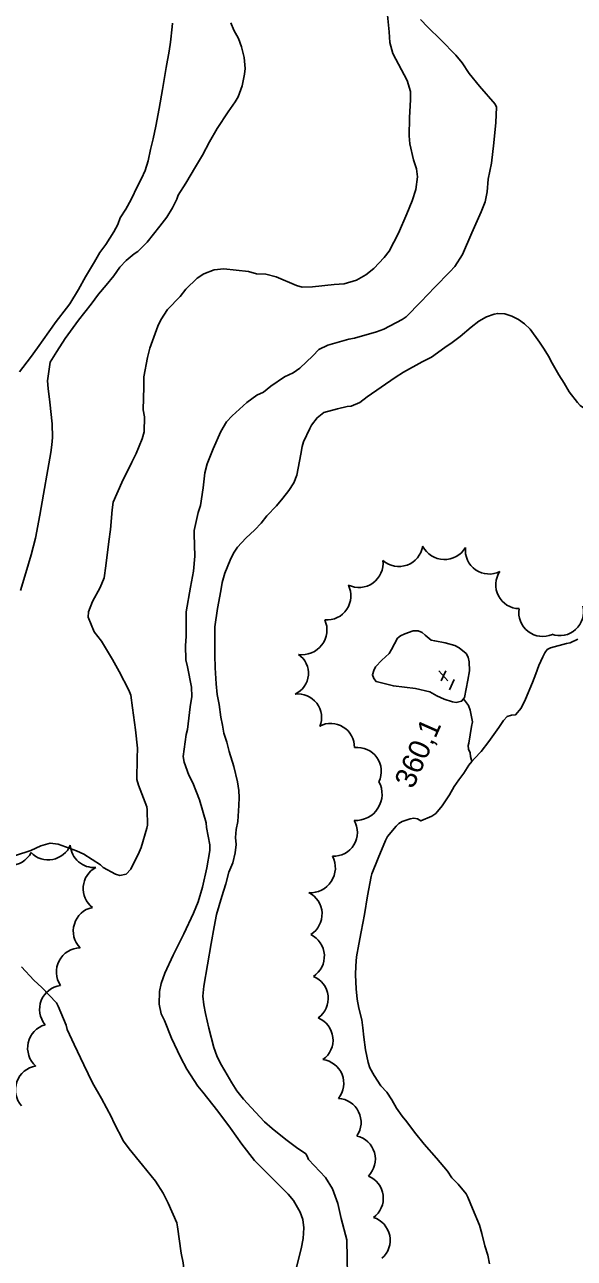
# Model space of a CAD drawing. Extents: x 287698 to 290158, y 5234163 to 5237182.
# Drawn here: x 289221.9 to 289299.7, y 5235484.4 to 5235658.8 of the extents above; entities that cross this region are included whole.
import ezdxf

# ---------------------------------------------------------------- set-up
doc = ezdxf.new("R2010")
doc.units = 0
for name, color, linetype in [('Niveau 1', 7, 'Continuous'), ('Niveau 2', 7, 'Continuous'), ('Niveau 3', 7, 'Continuous'), ('Niveau 4', 7, 'Continuous'), ('Niveau 44', 7, 'Continuous')]:
    doc.layers.add(name, color=color, linetype=linetype)

msp = doc.modelspace()

# ---------------------------------------------------------------- linework, layer by layer
at = {"layer": 'Niveau 1'}
msp.add_lwpolyline([(289242.81, 5235659.05), (289242.74, 5235658.52), (289242.53, 5235656.37), (289242.33, 5235655.08), (289241.92, 5235652.75), (289241.37, 5235649.65), (289240.9, 5235646.99), (289240.45, 5235644.47), (289240.08, 5235642.66), (289239.69, 5235641.17), (289239.34, 5235639.59), (289238.92, 5235638.2), (289238.42, 5235637.07), (289237.87, 5235636.01), (289236.97, 5235634.12), (289236.19, 5235632.75), (289235.42, 5235631.51), (289235.09, 5235630.57), (289234.48, 5235629.51), (289233.36, 5235627.75), (289232.54, 5235626.6), (289231.76, 5235625.27), (289230.49, 5235623.18), (289229.52, 5235621.39), (289228.29, 5235619.34), (289227.81, 5235618.76), (289226.34, 5235616.83), (289225.32, 5235615.37), (289223.72, 5235613.12), (289222.69, 5235611.76), (289221.17, 5235609.73)], dxfattribs=at)
at = {"layer": 'Niveau 2'}
for points in [[(289273.24, 5235660.15), (289273.48, 5235657.8), (289273.57, 5235656.29), (289274, 5235654.73), (289276.04, 5235650.91), (289276.48, 5235649.36), (289276.5, 5235648.26), (289276.35, 5235645.66), (289276.32, 5235643.1), (289276.42, 5235641.99), (289276.9, 5235639.7), (289277.33, 5235638.46), (289277.48, 5235637.3), (289277.25, 5235635.51), (289276.75, 5235633.91), (289275.98, 5235632.07), (289274.81, 5235629.32), (289273.47, 5235626.8), (289272.79, 5235625.91), (289271.31, 5235624.34), (289270.16, 5235623.45), (289268.85, 5235622.71), (289267.1, 5235622.18), (289265.67, 5235622.09), (289262.62, 5235621.76), (289261.14, 5235621.72), (289260.36, 5235621.96), (289257.46, 5235623.19), (289256, 5235623.54), (289254.7, 5235623.59), (289253.55, 5235623.91), (289250.07, 5235624.28), (289248.72, 5235624.14)], [(289251.05, 5235659.08), (289251.51, 5235658.06), (289252.13, 5235656.89), (289252.56, 5235655.71), (289252.96, 5235654.2), (289253.09, 5235652.64), (289252.99, 5235651.83), (289252.69, 5235650.18), (289252.1, 5235648.62), (289251.68, 5235647.9), (289250.7, 5235646.48), (289249.13, 5235644.16), (289248.05, 5235642.26), (289247.04, 5235640.39), (289246.08, 5235638.73), (289244.7, 5235636.4)], [(289277.9, 5235659.57), (289278.97, 5235658.45), (289280.81, 5235656.69), (289282.9, 5235654.52), (289283.8, 5235653.42), (289284.78, 5235651.94), (289286.26, 5235650.14), (289288.48, 5235647.58), (289288.69, 5235647.16), (289288.57, 5235644.99), (289288.3, 5235642.11), (289287.97, 5235639.25), (289287.49, 5235636.99), (289287.35, 5235635.19), (289287.08, 5235633.79), (289286.48, 5235632.34)], [(289244.7, 5235636.4), (289243.63, 5235634.7), (289243.43, 5235634.16), (289242.83, 5235632.91), (289242, 5235631.62), (289241.01, 5235630.32), (289239.23, 5235628.06), (289237.89, 5235626.76), (289237.37, 5235626.44), (289236.26, 5235625.49), (289235.33, 5235624.52), (289234.48, 5235623.32), (289233.44, 5235622.01), (289232.35, 5235620.73), (289231.28, 5235619.29), (289229.51, 5235617.02), (289227.61, 5235614.45), (289226.43, 5235612.6), (289225.47, 5235611.11)], [(289286.48, 5235632.34), (289285.18, 5235629.4), (289283.84, 5235626.33), (289282.76, 5235624.62), (289282.08, 5235623.89), (289279.94, 5235621.72), (289277.94, 5235619.62), (289275.86, 5235617.52), (289275.3, 5235617.14), (289272.72, 5235615.79), (289271.66, 5235615.4), (289268.59, 5235614.5), (289267.78, 5235614.37), (289264.79, 5235613.52), (289263.52, 5235612.88), (289262.67, 5235612), (289260.82, 5235610.26), (289259.87, 5235609.59), (289258.64, 5235609.04), (289256.71, 5235607.73), (289255.68, 5235606.87), (289254.74, 5235606.45), (289253.34, 5235605.38), (289251.24, 5235603.52), (289250.43, 5235602.66), (289249.67, 5235601.3), (289248.56, 5235598.84), (289247.73, 5235596.73), (289247.4, 5235595.43), (289247.15, 5235593.35), (289246.75, 5235590.85), (289246.44, 5235589.83), (289245.86, 5235587.31), (289245.86, 5235586.79), (289245.95, 5235583.67), (289245.79, 5235581.56), (289245.36, 5235579.3), (289244.76, 5235575.8), (289244.75, 5235574.88), (289244.76, 5235572.33), (289244.65, 5235571.03), (289244.7, 5235569.03), (289244.91, 5235568), (289245.51, 5235565.13), (289245.52, 5235563.81), (289245.33, 5235562.37), (289244.91, 5235559.15), (289244.73, 5235558.44), (289244.34, 5235555.34), (289244.44, 5235554.53), (289245.11, 5235552.72), (289245.7, 5235551.6), (289246.63, 5235549.21), (289247.57, 5235545.97), (289247.64, 5235545.31), (289248.11, 5235542.83), (289248.1, 5235542.07), (289247.65, 5235539.59), (289247.05, 5235536.88), (289246.44, 5235534.79), (289245.8, 5235533.19), (289244.4, 5235530.27), (289242.88, 5235527.24), (289241.73, 5235524.7), (289241.18, 5235523.22), (289240.96, 5235522.13), (289240.9, 5235520.31), (289241.22, 5235518.95), (289241.67, 5235518), (289242.67, 5235515.53), (289243.92, 5235512.81), (289244.84, 5235511.12), (289246.37, 5235508.73), (289247.09, 5235507.89), (289249.24, 5235505.2), (289251.01, 5235502.8), (289252.62, 5235500.51), (289254.42, 5235498.21), (289255.02, 5235497.62), (289257.02, 5235495.62), (289259.17, 5235493.45), (289259.92, 5235492.57), (289260.9, 5235490.91), (289261.27, 5235489.86), (289261.42, 5235488.7), (289261.31, 5235487.17), (289261.03, 5235485.7), (289260.27, 5235482.73)], [(289248.72, 5235624.14), (289247.24, 5235623.6), (289246.28, 5235622.97), (289244.7, 5235621.41), (289243.88, 5235620.39), (289242.08, 5235618.53), (289241.15, 5235617.08), (289240.75, 5235616.18), (289239.59, 5235613.07), (289239.28, 5235611.76), (289238.75, 5235609.05), (289238.75, 5235607.6), (289238.66, 5235604.36), (289238.82, 5235603.38), (289238.79, 5235601.27), (289238.5, 5235600.24), (289237.67, 5235598.19), (289237.03, 5235596.95), (289235.62, 5235594.1), (289234.42, 5235591.29), (289234.28, 5235590.22), (289234.03, 5235587.46), (289233.78, 5235585.72), (289233.39, 5235582.3), (289233.13, 5235580.62), (289232.56, 5235579.26), (289231.5, 5235577.28), (289230.92, 5235575.81), (289230.85, 5235575.04), (289231.7, 5235572.99), (289232.76, 5235571.63), (289234.32, 5235569.07), (289235.24, 5235567.35), (289236.64, 5235564.72), (289236.93, 5235564.01), (289237.16, 5235562.21), (289237.59, 5235559.12), (289237.83, 5235556.5), (289237.81, 5235555.09), (289237.75, 5235552.08), (289237.99, 5235551.28), (289239.16, 5235548.22), (289239.24, 5235547.79), (289239.26, 5235545.64), (289239.15, 5235545.23), (289238.37, 5235542.49), (289238.08, 5235541.82), (289236.91, 5235539.43), (289236.26, 5235538.72), (289235.36, 5235538.53), (289234.73, 5235538.7), (289233, 5235539.66), (289232.61, 5235540.03), (289230.27, 5235541.54), (289229.22, 5235542), (289226.62, 5235542.94), (289225.49, 5235543.07), (289224.16, 5235542.7), (289222.76, 5235542.05), (289220.59, 5235541.32)], [(289292.64, 5235616.52), (289291.78, 5235617.12), (289290.86, 5235617.61), (289289.86, 5235617.92), (289288.84, 5235617.99), (289288.34, 5235617.88), (289287.26, 5235617.51), (289286.15, 5235616.9), (289285.07, 5235616.03), (289283.52, 5235614.72), (289282.39, 5235613.86), (289281.36, 5235613.18), (289279.45, 5235611.83), (289278.13, 5235611.14), (289275.5, 5235609.71), (289274.32, 5235608.94), (289272.34, 5235607.55), (289270.37, 5235606.21), (289269.33, 5235605.42), (289268.1, 5235604.9), (289267.53, 5235604.81), (289266.18, 5235604.5), (289264.21, 5235603.98), (289263.28, 5235603.24), (289262.48, 5235602.2), (289262.27, 5235601.71), (289261.36, 5235599.83), (289261.16, 5235599.18), (289260.96, 5235598.08), (289260.43, 5235595.14), (289259.99, 5235594.06), (289259.28, 5235592.97), (289258.44, 5235591.88), (289257.52, 5235590.78), (289256.17, 5235589.35), (289255.34, 5235588.35), (289254.45, 5235587.41), (289253.2, 5235586.2), (289252.03, 5235584.95), (289251.43, 5235584.09), (289250.96, 5235583.09), (289250.2, 5235581.25), (289249.85, 5235579.95), (289249.64, 5235578.77), (289249.2, 5235576.26), (289248.81, 5235573.68), (289248.79, 5235572.36), (289248.79, 5235569.66), (289248.85, 5235567.88), (289248.99, 5235565.6), (289249.15, 5235564.1), (289249.4, 5235562.7), (289249.66, 5235560.88), (289249.9, 5235559.78), (289250.05, 5235558.65), (289250.48, 5235557.38), (289250.84, 5235556.04), (289251.47, 5235553.91), (289252.02, 5235551.77), (289252.2, 5235550.55), (289252.24, 5235549.53), (289252.2, 5235548.39), (289252.04, 5235546.15), (289251.84, 5235545), (289251.73, 5235543.9), (289251.8, 5235542.88), (289251.66, 5235541.71), (289251.33, 5235540.29), (289250.8, 5235538.98), (289250.34, 5235537.34), (289249.78, 5235535.54), (289249.03, 5235533.01), (289248.7, 5235531.26), (289248.29, 5235528.89), (289247.76, 5235525.9), (289247.22, 5235522.85), (289247.11, 5235521.46), (289247.22, 5235520.21), (289247.48, 5235518.98), (289247.96, 5235516.93), (289248.65, 5235514.19), (289249.08, 5235513.03), (289249.59, 5235511.91), (289250.22, 5235510.89), (289251.2, 5235509.19), (289251.93, 5235508.06), (289252.87, 5235506.89), (289253.92, 5235505.71), (289255.81, 5235503.66), (289256.9, 5235502.75), (289258.84, 5235501.19), (289260.37, 5235500.07), (289261.69, 5235499.14), (289261.85, 5235498.83)], [(289305.1, 5235609.67), (289304.57, 5235608.64), (289304.3, 5235607.56), (289303.99, 5235605.91), (289303.64, 5235605.28), (289303.05, 5235604.85), (289302.35, 5235604.58), (289301.68, 5235604.51), (289301, 5235604.64), (289300.51, 5235604.98), (289300.13, 5235605.38), (289298.95, 5235606.89), (289298.25, 5235608.13), (289297.49, 5235609.33), (289296.53, 5235610.95), (289296.02, 5235611.96), (289295.42, 5235612.96), (289294.74, 5235613.95), (289293.43, 5235615.78), (289292.64, 5235616.52)], [(289225.47, 5235611.11), (289225.09, 5235608.45), (289225.19, 5235607.39), (289225.43, 5235605.43), (289225.76, 5235602.39), (289225.8, 5235600.46), (289225.73, 5235599.43), (289225.58, 5235598.32), (289225.17, 5235595.91), (289224.56, 5235592.45), (289224.03, 5235589.47), (289223.4, 5235586.2), (289222.79, 5235583.88), (289222.04, 5235581.31), (289221.27, 5235578.82)], [(289221.43, 5235525.59), (289223.19, 5235523.7), (289224.32, 5235522.67), (289226.38, 5235520.51), (289226.63, 5235520.02), (289227.74, 5235517.35), (289227.89, 5235516.72), (289228.89, 5235514.62), (289230.26, 5235511.72), (289231.47, 5235509.18), (289232.74, 5235506.96), (289234.19, 5235504.32), (289234.48, 5235503.59), (289235.87, 5235500.97), (289236.67, 5235499.87), (289238.58, 5235497.57), (289240.38, 5235495.27), (289241.49, 5235493.59)], [(289261.85, 5235498.83), (289262.07, 5235498.37), (289264.48, 5235495.83), (289265.45, 5235494.21), (289266.19, 5235492.11), (289266.7, 5235490.01), (289267.47, 5235486.98), (289267.52, 5235484.4), (289267.56, 5235482.05)], [(289241.49, 5235493.59), (289242.19, 5235492.16), (289243.4, 5235489.42), (289243.51, 5235488.84), (289244.03, 5235485.11), (289244.33, 5235483.76), (289244.57, 5235481.67), (289244.62, 5235479.53), (289244.48, 5235477.82), (289244.13, 5235475.15), (289244.11, 5235473.22), (289244.01, 5235470.59), (289243.84, 5235469.2), (289243.75, 5235468.41)]]:
    msp.add_lwpolyline(points, dxfattribs=at)
at = {"layer": 'Niveau 3'}
for p, q in [((289280.49, 5235567.44), (289281.8, 5235566.06)), ((289280.85, 5235566.03), (289281.48, 5235567.46)), ((289282.04, 5235564.75), (289282.68, 5235566.21))]:
    msp.add_line(p, q, dxfattribs=at)
at = {"layer": 'Niveau 4'}
for points in [[(289277.21, 5235564.97), (289274.07, 5235565.31), (289271.63, 5235565.94), (289271.3, 5235566.36), (289271.11, 5235566.91), (289271.29, 5235567.5), (289271.56, 5235568.03), (289272.42, 5235568.98), (289273.48, 5235569.89), (289273.81, 5235570.46), (289274.67, 5235572.07), (289275.06, 5235572.42), (289275.69, 5235572.69), (289276.86, 5235573.11), (289277.59, 5235573.11), (289278.13, 5235572.86), (289278.56, 5235572.5), (289279.44, 5235571.81), (289279.93, 5235571.69), (289281.4, 5235571.43), (289282.77, 5235571.04), (289283.39, 5235570.72), (289284.39, 5235569.9), (289284.64, 5235569.37), (289284.81, 5235568.71), (289284.86, 5235567.45), (289284.63, 5235566.12), (289284.15, 5235563.7), (289283.98, 5235563.49)], [(289300.17, 5235571.93), (289299.12, 5235571.43), (289298.59, 5235571.31), (289296.33, 5235570.73), (289295.86, 5235570.45), (289295.5, 5235570.02), (289295.21, 5235569.45)], [(289295.21, 5235569.45), (289294.67, 5235568.19), (289294.26, 5235567.04), (289293.75, 5235565.82), (289292.79, 5235563.43), (289292.18, 5235562.17), (289291.36, 5235561.25), (289290.81, 5235561.2), (289290.18, 5235560.99), (289289.68, 5235560.42), (289288.98, 5235559.46), (289287.6, 5235557.44), (289286.48, 5235556.05), (289285.55, 5235555.07), (289285.18, 5235554.64)], [(289283.98, 5235563.49), (289283.72, 5235563.16), (289282.96, 5235563), (289282.43, 5235563.09), (289281.26, 5235563.44), (289280.22, 5235563.94), (289279.25, 5235564.49), (289277.21, 5235564.97)], [(289283.98, 5235563.49), (289284.69, 5235562.53), (289284.93, 5235561.87), (289285.26, 5235560.25), (289285.15, 5235559.6), (289284.73, 5235557.23), (289284.67, 5235556.88), (289284.71, 5235556.36), (289284.92, 5235555.88), (289284.97, 5235555.32), (289285.12, 5235554.81), (289285.18, 5235554.64)], [(289285.18, 5235554.64), (289284.75, 5235554.13), (289284.03, 5235552.99), (289283.33, 5235552.06), (289282.69, 5235551.09), (289282.01, 5235549.93), (289280.98, 5235548.35), (289280.07, 5235547.29), (289279.53, 5235546.91), (289277.98, 5235546.23), (289277.47, 5235546.51), (289276.95, 5235546.61), (289276.45, 5235546.51), (289275.3, 5235546.14), (289274.85, 5235545.86), (289274.47, 5235545.47), (289273.23, 5235544.04), (289272.97, 5235543.44), (289271.91, 5235540.98), (289271.01, 5235538.77), (289270.92, 5235538.35)], [(289270.92, 5235538.35), (289270.43, 5235535.65), (289269.97, 5235533.01), (289269.53, 5235530.54), (289269.16, 5235528.81), (289268.85, 5235527.01), (289268.75, 5235525.73), (289268.73, 5235524.48), (289268.8, 5235522.48), (289268.93, 5235521.03), (289269.19, 5235519.76), (289269.59, 5235518.09), (289269.77, 5235516.95), (289269.89, 5235515.67), (289270.13, 5235513.84), (289270.49, 5235512.06), (289270.76, 5235511.32), (289271.37, 5235510.23), (289272.3, 5235508.76), (289273.13, 5235507.86), (289273.87, 5235506.81), (289274.53, 5235505.63), (289275.3, 5235504.5), (289275.98, 5235503.69), (289277.07, 5235502.22), (289278.42, 5235500.54), (289280.18, 5235498.53), (289281.73, 5235496.69), (289282.37, 5235495.77), (289283.23, 5235494.86), (289284.36, 5235493.5), (289284.59, 5235493.03), (289285.28, 5235491.41), (289286.26, 5235489.09), (289286.6, 5235487.89), (289287.03, 5235486.15), (289287.45, 5235484.81), (289287.67, 5235483.59)]]:
    msp.add_lwpolyline(points, dxfattribs=at)
at = {"layer": 'Niveau 44'}
for centre, radius, start, end in [((289268.76, 5235550.01), 3.71, 266.452, 28.3751), ((289260.59, 5235533.05), 3.39, 301.757, 63.8519), ((289266.11, 5235503.61), 3.39, 325.2958, 86.7957), ((289268.15, 5235498.39), 3.37, 315.1146, 77.1496), ((289269.26, 5235492.88), 3.38, 306.1808, 67.8285), ((289270.25, 5235486.94), 3.37, 310.5555, 72.5604)]:
    msp.add_arc(centre, radius, start, end, dxfattribs=at)
for centre, major_axis, ratio, start_param, end_param in [((289274.85, 5235585.63), (1.15, -3.22), 0.999193, 5.2207, 7.34772), ((289281.3, 5235586.67), (-0.1, -3.47), 0.999913, 5.219397, 7.34375), ((289287.63, 5235584.51), (2.77, -1.92), 0.999936, 3.63434, 5.790438), ((289269.18, 5235582.68), (1.79, -2.94), 0.999265, 5.289258, 7.417642), ((289291.93, 5235579.61), (1.54, -2.99), 0.999857, 3.634366, 5.790412), ((289264.67, 5235578.05), (2.81, -1.9), 0.999949, 5.222532, 7.34509), ((289295.2, 5235575.68), (2.66, -2.06), 0.999937, 3.632636, 5.792142), ((289297.62, 5235575.79), (2.5, 2.25), 0.999936, 3.634579, 5.790199), ((289261.14, 5235573.26), (2.65, -2.33), 0.999175, 5.289169, 7.413734), ((289258.72, 5235567.12), (3.32, -0.32), 0.975041, 5.248308, 7.333743), ((289260.56, 5235560.83), (-3.06, 1.39), 0.999799, 3.18939, 5.261904), ((289265.2, 5235556.65), (0.99, 3.22), 0.998996, 4.996477, 7.054694), ((289268.99, 5235553.25), (-1.96, 2.74), 0.999857, 3.635466, 5.789312), ((289265.58, 5235544.63), (2.9, -1.76), 0.999949, 5.220433, 7.345773), ((289225.22, 5235544.11), (3.37, -0.36), 0.999842, 4.01966, 5.990226), ((289231.7, 5235543.02), (0.66, -3.32), 0.996292, 4.586547, 6.163724), ((289219.72, 5235543.4), (-0.1, -3.49), 0.99835, 5.267064, 7.390033), ((289262.34, 5235539.6), (2.67, -2.3), 0.999773, 5.350283, 7.479055), ((289233.55, 5235536.67), (-0.58, -3.34), 0.998435, 3.808154, 5.790831), ((289232.18, 5235530.66), (-3.27, 0.98), 0.998738, 5.215732, 7.344644), ((289260.91, 5235527.1), (3.37, -0.42), 0.999881, 5.408214, 7.533627), ((289229.81, 5235524.86), (-2.89, 1.85), 0.999495, 5.306008, 7.437755), ((289261.46, 5235521.13), (3.38, 0.21), 0.998623, 5.270857, 7.399461), ((289227.4, 5235519.59), (-2.99, 1.64), 0.999759, 5.346116, 7.476536), ((289262.14, 5235515.24), (3.39, 0.05), 0.999586, 5.317422, 7.448284), ((289225.73, 5235514.12), (-3.28, 1), 0.999259, 5.293337, 7.421614), ((289224, 5235508.2), (-3.07, 1.51), 0.999682, 5.330174, 7.460672), ((289263.68, 5235509.13), (-3.34, 0.46), 0.999983, 2.594772, 4.723143)]:
    msp.add_ellipse(centre, major_axis=major_axis, ratio=ratio, start_param=start_param, end_param=end_param, dxfattribs=at)

# ---------------------------------------------------------------- texts
at = {"layer": 'Niveau 3'}
msp.add_text('360,1', height=3, rotation=66.1217, dxfattribs=at).set_placement((289276.85, 5235550.64))

doc.saveas('drawing.dxf')
